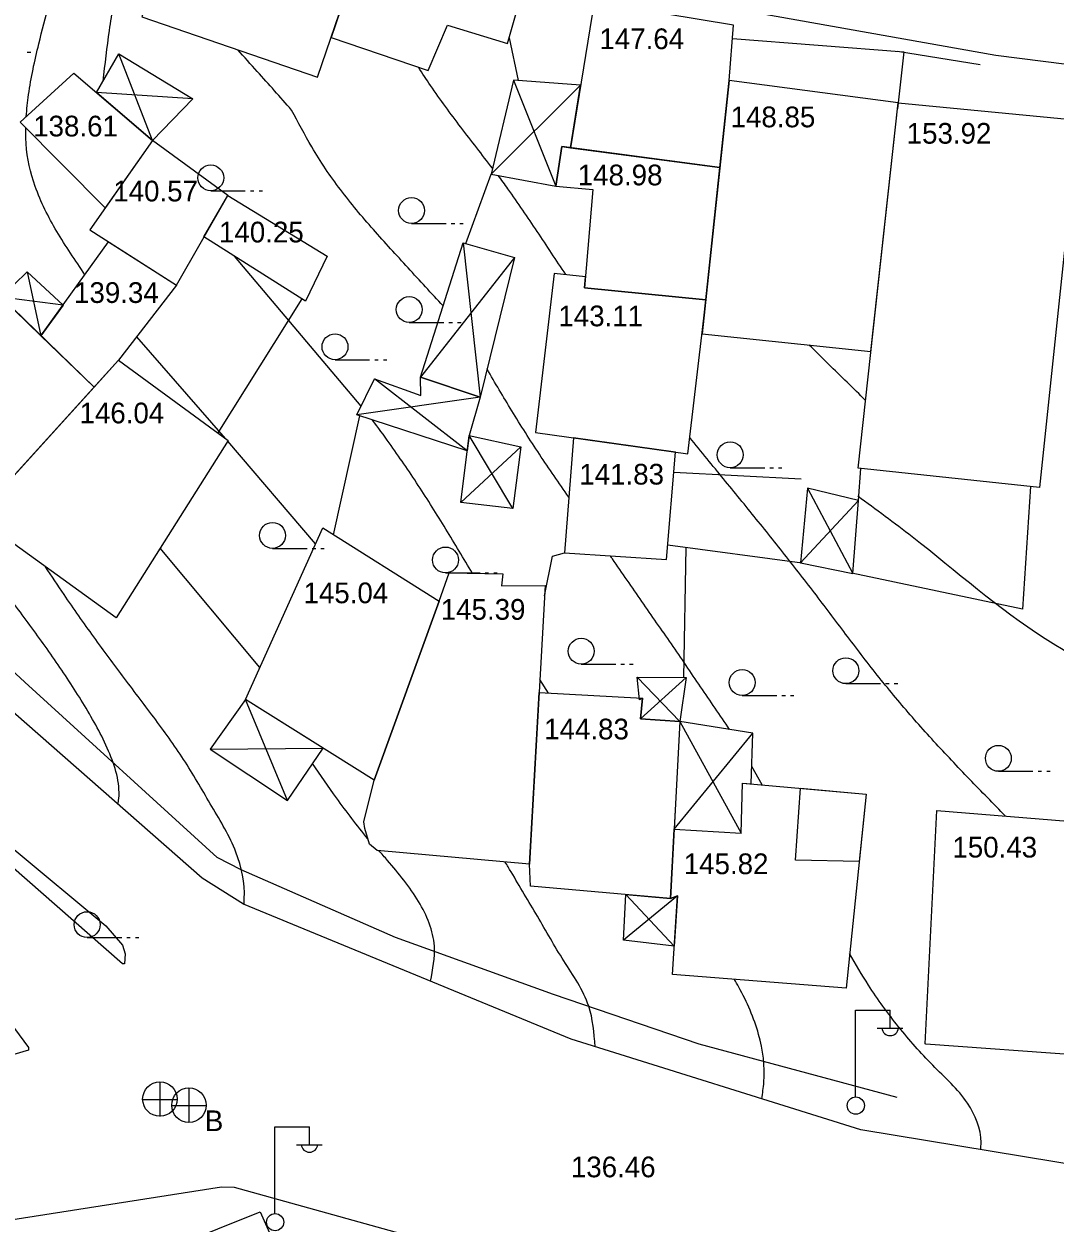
# Model space of a CAD drawing. Extents: x 412225 to 413380, y 4456471 to 4457189.
# Drawn here: x 413194.5 to 413254.2, y 4457018.7 to 4457088.2 of the extents above; entities that cross this region are included whole.
import ezdxf

# ---------------------------------------------------------------- set-up
doc = ezdxf.new("R2010")
doc.units = 0
doc.layers.add('0_HALİHAZIR', color=7, linetype='Continuous')

msp = doc.modelspace()

# ---------------------------------------------------------------- linework, layer by layer
at = {"layer": '0_HALİHAZIR'}
for p, q in [((413194.698, 4457086.542), (413194.898, 4457086.542)), ((413201.946, 4457081.429), (413199.998, 4457086.436)), ((413226.757, 4457084.619), (413221.578, 4457079.479)), ((413222.874, 4457084.916), (413225.326, 4457078.782)), ((413204.296, 4457083.843), (413198.701, 4457084.201)), ((413205.326, 4457078.508), (413207.326, 4457078.508)), ((413207.626, 4457078.508), (413207.826, 4457078.508)), ((413208.126, 4457078.508), (413208.326, 4457078.508)), ((413216.96, 4457076.616), (413218.96, 4457076.616)), ((413219.26, 4457076.616), (413219.46, 4457076.616)), ((413219.76, 4457076.616), (413219.96, 4457076.616)), ((413219.957, 4457075.492), (413220.931, 4457066.548)), ((413214.036, 4457066.022), (413206.696, 4457074.718)), ((413222.921, 4457074.639), (413217.473, 4457067.709)), ((413194.68, 4457073.814), (413195.488, 4457070.11)), ((413196.766, 4457071.881), (413193.188, 4457072.342)), ((413216.828, 4457070.875), (413218.828, 4457070.875)), ((413219.128, 4457070.875), (413219.328, 4457070.875)), ((413219.628, 4457070.875), (413219.828, 4457070.875)), ((413206.182, 4457064.163), (413201.038, 4457070.055)), ((413212.526, 4457068.723), (413214.526, 4457068.723)), ((413214.826, 4457068.723), (413215.026, 4457068.723)), ((413215.326, 4457068.723), (413215.526, 4457068.723)), ((413220.182, 4457063.448), (413214.82, 4457067.613)), ((413220.931, 4457066.548), (413213.789, 4457065.52)), ((413222.826, 4457060.101), (413220.292, 4457064.336)), ((413211.4, 4457058.045), (413206.319, 4457064.003)), ((413219.813, 4457060.454), (413223.29, 4457063.668)), ((413235.423, 4457062.463), (413237.423, 4457062.463)), ((413237.723, 4457062.463), (413237.923, 4457062.463)), ((413238.223, 4457062.463), (413238.423, 4457062.463)), ((413239.907, 4457061.28), (413242.532, 4457056.339)), ((413239.496, 4457056.958), (413242.85, 4457060.557)), ((413208.171, 4457050.891), (413202.397, 4457057.798)), ((413208.905, 4457057.793), (413210.906, 4457057.793)), ((413211.206, 4457057.793), (413211.406, 4457057.793)), ((413211.706, 4457057.793), (413211.906, 4457057.793)), ((413218.928, 4457056.37), (413220.928, 4457056.37)), ((413221.228, 4457056.37), (413221.428, 4457056.37)), ((413221.728, 4457056.37), (413221.928, 4457056.37)), ((413226.793, 4457051.083), (413228.793, 4457051.083)), ((413229.093, 4457051.083), (413229.293, 4457051.083)), ((413229.593, 4457051.083), (413229.793, 4457051.083)), ((413224.904, 4457049.41), (413224.399, 4457050.202)), ((413230.034, 4457050.326), (413232.515, 4457047.753)), ((413232.874, 4457050.316), (413230.233, 4457047.925)), ((413242.127, 4457049.955), (413244.127, 4457049.955)), ((413244.427, 4457049.955), (413244.627, 4457049.955)), ((413244.927, 4457049.955), (413245.127, 4457049.955)), ((413209.771, 4457043.183), (413207.334, 4457049.036)), ((413236.12, 4457049.268), (413238.12, 4457049.268)), ((413238.42, 4457049.268), (413238.62, 4457049.268)), ((413238.92, 4457049.268), (413239.12, 4457049.268)), ((413232.515, 4457047.753), (413236.057, 4457041.291)), ((413232.182, 4457041.515), (413236.738, 4457047.077)), ((413205.285, 4457046.149), (413211.836, 4457046.221)), ((413237.277, 4457044.095), (413236.677, 4457045.159)), ((413250.961, 4457044.878), (413252.961, 4457044.878)), ((413253.261, 4457044.878), (413253.461, 4457044.878)), ((413253.761, 4457044.878), (413253.961, 4457044.878)), ((413229.385, 4457037.736), (413232.185, 4457034.749)), ((413232.361, 4457037.659), (413229.246, 4457035.088)), ((413198.165, 4457035.243), (413200.165, 4457035.243)), ((413200.465, 4457035.243), (413200.665, 4457035.243)), ((413200.965, 4457035.243), (413201.165, 4457035.243)), ((413242.691, 4457026.034), (413242.691, 4457031.034)), ((413242.691, 4457031.034), (413244.691, 4457031.034)), ((413244.691, 4457030.034), (413244.691, 4457031.034)), ((413243.931, 4457029.994), (413245.431, 4457029.994)), ((413202.397, 4457024.879), (413202.397, 4457026.879)), ((413204.077, 4457024.524), (413204.077, 4457026.524)), ((413201.377, 4457025.869), (413203.377, 4457025.869)), ((413203.057, 4457025.514), (413205.057, 4457025.514)), ((413209.047, 4457019.281), (413209.047, 4457024.281)), ((413209.047, 4457024.281), (413211.047, 4457024.281)), ((413211.047, 4457023.281), (413211.047, 4457024.281)), ((413210.287, 4457023.241), (413211.787, 4457023.241))]:
    msp.add_line(p, q, dxfattribs=at)
for points in [[(413291.49, 4457020.849), (413276.979, 4457019.979), (413265.581, 4457020.387), (413242.994, 4457024.111), (413226.209, 4457029.357), (413207.232, 4457037.183), (413204.835, 4457038.678), (413185.913, 4457055.265), (413173.327, 4457072.314), (413151.418, 4457103.211), (413131.014, 4457131.46), (413115.534, 4457154.191), (413115.56, 4457154.736), (413115.604, 4457155.66), (413119.9, 4457167.444), (413121.254, 4457171.14)], [(413198.058, 4457160.509), (413198.762, 4457149.807), (413199.42, 4457147.801), (413199.992, 4457146.64), (413201.456, 4457144.892), (413203.494, 4457142.305), (413205.618, 4457138.593), (413206.327, 4457137.104), (413207.144, 4457134.039), (413207.864, 4457127.206), (413207.957, 4457124.173), (413205.387, 4457106.465), (413205.507, 4457104.595), (413205.875, 4457102.966), (413206.886, 4457101.351), (413209.295, 4457099.547), (413213.899, 4457098.739), (413226.701, 4457093.852), (413228.17, 4457092.497), (413229.455, 4457091.388), (413231.001, 4457090.464), (413233.945, 4457089.366), (413250.809, 4457086.359), (413258.888, 4457085.341)], [(413245.094, 4457025.97), (413233.635, 4457029.062), (413225.182, 4457031.94), (413216.024, 4457035.254), (413207.08, 4457039.162), (413205.699, 4457039.876), (413194.546, 4457050.037), (413186.997, 4457057.015), (413185.712, 4457058.524), (413175.462, 4457072.568), (413170.338, 4457079.713), (413163.752, 4457088.564), (413155.733, 4457099.732), (413145.538, 4457114.514), (413135.38, 4457128.85), (413128.316, 4457138.601), (413119.094, 4457151.532), (413116.146, 4457155.655)], [(413140.822, 4457106.737), (413151.456, 4457091.567), (413165.249, 4457072.628), (413174.747, 4457060.269), (413178.42, 4457055.313), (413183.514, 4457049.96), (413193.817, 4457040.433), (413199.24, 4457035.917), (413200.217, 4457034.798), (413200.363, 4457034.3), (413200.336, 4457033.729), (413200.215, 4457033.715), (413190.877, 4457041.893), (413182.168, 4457049.842), (413171.271, 4457062.637), (413158.97, 4457079.32), (413147.403, 4457095.477), (413138.262, 4457108.612)], [(413222.614, 4457087.376), (413223.147, 4457084.895)], [(413235.555, 4457087.334), (413245.482, 4457086.567), (413245.12, 4457083.254)], [(413245.112, 4457086.596), (413249.905, 4457085.826)], [(413220.113, 4457075.447), (413221.578, 4457079.479)], [(413210.595, 4457072.252), (413205.73, 4457064.493)], [(413212.435, 4457058.585), (413213.958, 4457065.466)], [(413232.16, 4457062.211), (413239.528, 4457061.829)], [(413242.85, 4457060.557), (413242.997, 4457062.428)], [(413252.824, 4457061.373), (413252.369, 4457054.262), (413242.48, 4457056.349)], [(413239.595, 4457056.937), (413231.809, 4457057.979)], [(413224.67, 4457055.035), (413225.122, 4457057.339), (413225.817, 4457057.53)], [(413232.854, 4457057.839), (413232.72, 4457050.317)]]:
    msp.add_lwpolyline(points, dxfattribs=at)
for points in [[(413123.104, 4457091.361), (413135.445, 4457100.744), (413135.779, 4457100.644), (413147.713, 4457084.588), (413165.991, 4457060.097), (413174.618, 4457049.561), (413178.74, 4457044.868), (413191.282, 4457033.572), (413194.769, 4457028.866), (413194.776, 4457028.724), (413172.164, 4457022.047), (413157.115, 4457020.098), (413143.433, 4457020.494), (413140.606, 4457020.977), (413137.774, 4457022.24), (413135.898, 4457023.444), (413119.506, 4457040.993), (413093.644, 4457068.577), (413118.668, 4457087.993)], [(413214.181, 4457098.374), (413212.805, 4457094.665), (413214.571, 4457094.03), (413212.298, 4457087.381), (413217.933, 4457085.472), (413219.046, 4457088.096), (413222.519, 4457087.042), (413224.61, 4457094.381), (413224.497, 4457094.681)], [(413204.555, 4457097.634), (413201.335, 4457088.586), (413211.513, 4457085.083), (413214.571, 4457094.03)], [(413234.828, 4457079.85), (413235.365, 4457084.902), (413235.615, 4457088.096), (413227.536, 4457089.429), (413226.172, 4457081)], [(413199.998, 4457086.436), (413204.296, 4457083.843), (413201.946, 4457081.429), (413198.701, 4457084.201)], [(413194.288, 4457082.49), (413197.389, 4457085.322), (413201.946, 4457081.429), (413199.206, 4457077.525)], [(413222.874, 4457084.916), (413221.578, 4457079.479), (413225.326, 4457078.782), (413225.66, 4457081.067), (413226.172, 4457081), (413226.757, 4457084.619)], [(413233.805, 4457070.223), (413243.579, 4457069.193), (413245.158, 4457083.599), (413235.365, 4457084.902)], [(413245.158, 4457083.599), (413255.592, 4457082.592), (413253.346, 4457061.317), (413242.84, 4457062.445)], [(413201.946, 4457081.429), (413198.312, 4457076.25), (413203.338, 4457073.042), (413206.307, 4457078.23)], [(413225.66, 4457081.067), (413225.326, 4457078.782), (413227.46, 4457078.576), (413226.983, 4457072.885), (413234.015, 4457072.199), (413234.828, 4457079.85)], [(413206.307, 4457078.23), (413212.073, 4457074.713), (413210.813, 4457072.114), (413204.935, 4457075.832)], [(413203.338, 4457073.042), (413199.987, 4457068.69), (413198.563, 4457067.125), (413195.488, 4457070.11), (413199.411, 4457075.549)], [(413222.921, 4457074.639), (413220.931, 4457066.548), (413217.473, 4457067.709), (413219.957, 4457075.492)], [(413191.805, 4457073.684), (413198.563, 4457067.125), (413192.788, 4457060.777), (413190.3, 4457063.222), (413189.507, 4457062.402), (413188.046, 4457064.219), (413188.814, 4457064.912), (413186.319, 4457068.046)], [(413194.68, 4457073.814), (413196.766, 4457071.881), (413195.488, 4457070.11), (413193.188, 4457072.342)], [(413225.221, 4457073.725), (413224.147, 4457064.511), (413232.964, 4457063.273), (413233.901, 4457071.128), (413234.015, 4457072.199), (413226.983, 4457072.885), (413227.037, 4457073.526)], [(413199.987, 4457068.69), (413206.345, 4457064.044), (413199.845, 4457053.761), (413191.733, 4457059.618)], [(413220.931, 4457066.548), (413220.292, 4457064.336), (413220.182, 4457063.448), (413213.789, 4457065.52), (413214.82, 4457067.613), (413217.491, 4457066.654), (413217.473, 4457067.709)], [(413223.29, 4457063.668), (413222.826, 4457060.101), (413219.813, 4457060.454), (413220.292, 4457064.336)], [(413226.34, 4457064.203), (413225.817, 4457057.53), (413231.739, 4457057.142), (413232.257, 4457063.372)], [(413239.907, 4457061.28), (413239.496, 4457056.958), (413242.532, 4457056.339), (413242.85, 4457060.557)], [(413211.819, 4457058.973), (413218.555, 4457054.735), (413214.793, 4457044.372), (413207.334, 4457049.036)], [(413218.555, 4457054.735), (413219.132, 4457056.371), (413222.25, 4457056.309), (413222.178, 4457055.624), (413224.704, 4457055.638), (413223.798, 4457039.491), (413214.971, 4457040.292), (413214.528, 4457040.647), (413214.248, 4457041.554), (413214.188, 4457041.94), (413214.793, 4457044.372)], [(413230.034, 4457050.326), (413232.874, 4457050.316), (413232.515, 4457047.753), (413230.233, 4457047.925), (413230.349, 4457049.119), (413230.177, 4457049.009)], [(413205.285, 4457046.149), (413209.771, 4457043.183), (413211.836, 4457046.221), (413207.334, 4457049.036)], [(413224.356, 4457049.439), (413230.349, 4457049.119), (413230.233, 4457047.925), (413232.515, 4457047.753), (413231.969, 4457037.51), (413223.852, 4457038.221), (413223.798, 4457039.491)], [(413236.738, 4457047.077), (413232.515, 4457047.753), (413232.515, 4457047.753), (413232.182, 4457041.515), (413236.057, 4457041.291), (413236.146, 4457044.196), (413236.644, 4457044.151)], [(413236.146, 4457044.196), (413243.298, 4457043.558), (413242.137, 4457032.321), (413232.086, 4457033.098), (413232.361, 4457037.659), (413231.969, 4457037.51), (413232.182, 4457041.515), (413236.057, 4457041.291)], [(413239.215, 4457039.737), (413239.49, 4457043.898), (413243.298, 4457043.558), (413242.895, 4457039.658)], [(413247.39, 4457042.596), (413257.586, 4457041.775), (413256.475, 4457028.661), (413255.859, 4457028.405), (413246.766, 4457029.068), (413246.728, 4457029.08)], [(413229.246, 4457035.088), (413229.385, 4457037.736), (413231.969, 4457037.51), (413232.361, 4457037.659), (413232.185, 4457034.749)], [(413174.973, 4457015.947), (413205.947, 4457020.799), (413206.674, 4457020.78), (413231.83, 4457013.799), (413234.11, 4457013.12), (413234.658, 4457012.575), (413234.731, 4457012.036), (413234.413, 4457011.544), (413226.438, 4457007.072), (413186.063, 4456990.463), (413150.784, 4456974.64), (413122.876, 4456962.373), (413121.834, 4456962.265), (413120.214, 4456962.957), (413104.757, 4456979.415), (413097.818, 4456989.073), (413097.545, 4456989.803), (413126.49, 4457003.263), (413142.95, 4457010.241), (413169.229, 4457014.782)], [(413198.374, 4457015.407), (413208.192, 4457019.347), (413209.41, 4457016.613), (413213.549, 4457009.365), (413203.556, 4457005.03)]]:
    msp.add_lwpolyline(points, close=True, dxfattribs=at)
for centre, radius in [((413205.326, 4457079.258), 0.75), ((413216.96, 4457077.366), 0.75), ((413216.828, 4457071.625), 0.75), ((413212.526, 4457069.473), 0.75), ((413235.423, 4457063.213), 0.75), ((413208.905, 4457058.543), 0.75), ((413218.928, 4457057.12), 0.75), ((413226.793, 4457051.833), 0.75), ((413242.127, 4457050.705), 0.75), ((413236.12, 4457050.018), 0.75), ((413250.961, 4457045.628), 0.75), ((413198.165, 4457035.993), 0.75), ((413202.381, 4457025.888), 1), ((413204.062, 4457025.532), 1), ((413242.701, 4457025.51), 0.5), ((413209.058, 4457018.756), 0.5)]:
    msp.add_circle(centre, radius, dxfattribs=at)
for centre in [(413244.691, 4457030.038), (413211.047, 4457023.284)]:
    msp.add_arc(centre, 0.474, 184.83843, 355.14641, dxfattribs=at)
for points in [[(413199.087, 4457084.867), (413199.461, 4457087.802), (413199.975, 4457090.749), (413200.645, 4457093.673), (413200.705, 4457093.95)], [(413194.631, 4457082.804), (413194.773, 4457084.08), (413195.362, 4457087.012), (413195.973, 4457089.328)], [(413210.01, 4457083.187), (413208.025, 4457085.418), (413206.888, 4457086.675)], [(413221.657, 4457079.812), (413219.822, 4457082.185), (413218.061, 4457084.609), (413217.356, 4457085.667)], [(413218.79, 4457071.835), (413216.76, 4457074.043), (413214.747, 4457076.267), (413212.841, 4457078.574), (413211.183, 4457081.048), (413210.01, 4457083.187)], [(413198.04, 4457073.648), (413196.405, 4457076.157), (413195.153, 4457078.764), (413194.633, 4457081.223), (413194.611, 4457082.164)], [(413225.897, 4457073.651), (413224.243, 4457076.15), (413222.549, 4457078.62), (413221.985, 4457079.403)], [(413243.269, 4457066.362), (413241.128, 4457068.463), (413240.006, 4457069.57)], [(413199.954, 4457042.957), (413199.998, 4457043.292), (413199.408, 4457046.049), (413198.008, 4457048.685), (413196.376, 4457051.198), (413194.631, 4457053.636), (413192.853, 4457056.053), (413191.115, 4457058.497), (413189.495, 4457061.016), (413188.095, 4457063.655), (413186.919, 4457066.404), (413186.35, 4457068.008)], [(413226.071, 4457060.764), (413224.376, 4457063.24), (413222.766, 4457065.767), (413221.333, 4457068.184)], [(413220.495, 4457056.344), (413218.946, 4457058.911), (413217.349, 4457061.441), (413215.667, 4457063.903), (413214.701, 4457065.225)], [(413251.375, 4457042.275), (413249.286, 4457044.428), (413247.228, 4457046.611), (413245.248, 4457048.86), (413243.364, 4457051.191), (413241.548, 4457053.579), (413239.73, 4457055.965), (413237.876, 4457058.323), (413235.987, 4457060.653), (413234.088, 4457062.975), (413233.076, 4457064.212)], [(413269.031, 4457042.236), (413263.953, 4457046.649), (413253.671, 4457052.547), (413245.97, 4457058.454), (413242.817, 4457060.812)], [(413235.392, 4457047.293), (413233.709, 4457049.776), (413232.015, 4457052.252), (413230.308, 4457054.719), (413228.598, 4457057.184), (413228.478, 4457057.356)], [(413207.253, 4457037.174), (413207.272, 4457037.498), (413206.785, 4457040.185), (413205.393, 4457042.836), (413203.856, 4457045.401), (413202.135, 4457047.853), (413200.332, 4457050.251), (413198.55, 4457052.663), (413196.824, 4457055.115), (413195.75, 4457056.718)], [(413214.432, 4457040.958), (413212.613, 4457043.332), (413211.231, 4457045.331)], [(413218.058, 4457032.719), (413218.284, 4457034.747), (413217.371, 4457037.327), (413215.57, 4457039.71), (413215.068, 4457040.284)], [(413227.602, 4457028.922), (413227.226, 4457031.267), (413225.783, 4457033.894), (413224.257, 4457036.477), (413222.724, 4457039.056), (413222.389, 4457039.619)], [(413249.94, 4457022.966), (413249.959, 4457023.37), (413249.174, 4457025.641), (413247.157, 4457027.847), (413245.183, 4457030.078), (413243.435, 4457032.488), (413242.344, 4457034.32)], [(413237.251, 4457025.906), (413237.377, 4457026.861), (413237.067, 4457029.633), (413235.922, 4457032.371), (413235.668, 4457032.821)]]:
    msp.add_spline(points, degree=3, dxfattribs=at)

# ---------------------------------------------------------------- texts
for s, p in [('147.64', (413227.847, 4457086.714)), ('138.61', (413195.038, 4457081.656)), ('148.85', (413235.447, 4457082.187)), ('153.92', (413245.649, 4457081.237)), ('148.98', (413226.592, 4457078.823)), ('140.57', (413199.678, 4457077.891)), ('140.25', (413205.806, 4457075.516)), ('139.34', (413197.405, 4457072.011)), ('143.11', (413225.47, 4457070.658)), ('146.04', (413197.723, 4457065.035)), ('141.83', (413226.681, 4457061.488)), ('145.04', (413210.701, 4457054.613)), ('145.39', (413218.654, 4457053.656)), ('144.83', (413224.644, 4457046.724)), ('150.43', (413248.299, 4457039.881)), ('145.82', (413232.734, 4457038.917)), ('B', (413204.984, 4457024.029)), ('136.46 ', (413226.193, 4457021.356))]:
    msp.add_text(s, height=1.2, dxfattribs=at).set_placement(p)

doc.saveas('drawing.dxf')
